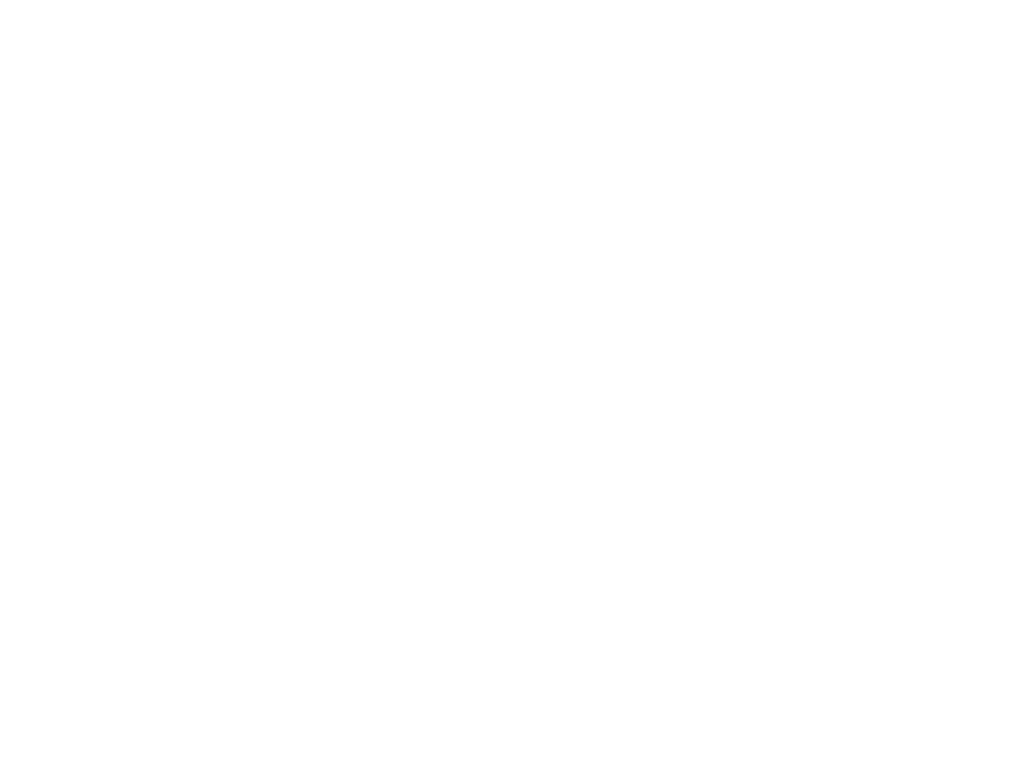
# Model space of a CAD drawing. Header units: millimetres. Extents: x 2063114 to 14983986, y -126020516 to 213791.
# Tile 347 of 656: x 2534398 to 2548549, y -1323709 to -1313368. Entities that reach past the tile are written whole.
import ezdxf

# ---------------------------------------------------------------- set-up
doc = ezdxf.new("R2010")
doc.units = ezdxf.units.MM
doc.styles.add('TIMES', font='times.ttf')
doc.styles.add('размер', font='arial.ttf', dxfattribs={"height": 250})

# ---------------------------------------------------------------- blocks, each defined once
blk = doc.blocks.new('12231')
at = {"color": 7, "insert": (-9796.994, 322526.388), "char_height": 450, "width": 5059.36845, "attachment_point": 1, "style": 'TIMES'}
blk.add_mtext('\\pi101.56599;Закладная деталь \\P\\pi1964.99425;Зд-1', dxfattribs=at)
blk = doc.blocks.new('14641')
at = {"color": 7, "insert": (4258.89, 322537.724), "char_height": 450, "width": 5059.36845, "attachment_point": 1, "style": 'TIMES'}
blk.add_mtext('\\pi101.56599;Закладная деталь \\P\\pi1938.22785;Зд-2', dxfattribs=at)

msp = doc.modelspace()

# ---------------------------------------------------------------- block references
for name, p in [('12231', (2334257.30246, -1641749.7244)), ('14641', (2334610.86494, -1641749.7244))]:
    msp.add_blockref(name, p)

# ---------------------------------------------------------------- texts
at = {"lineweight": 25, "ltscale": 500, "insert": (2360270.7872, -1313402.13893), "char_height": 300, "attachment_point": 1, "style": 'размер'}
msp.add_mtext_dynamic_manual_height_columns('\\pi-600,l600;{\\fTimes New Roman|b0|i0|c204|p18;1.^IОснованием фундаментов будет служить гравийная подготовка толщиной 100 мм, на 100 мм шире подошвы с каждой стороны, пролитая битумом до насыщения\\fTimes New Roman|b0|i0|c0|p18;.\\P\\fTimes New Roman|b0|i0|c204|p18;2.^IПоверхности фундаментов соприкасающиеся с грунтом оклеить одним слоем изолом маркой ТПП - \\fTimes New Roman|b0|i0|c0|p18;t = 3 \\fTimes New Roman|b0|i0|c204|p18;мм .}', width=19000, gutter_width=1250, heights=[0], dxfattribs=at)
at = {"color": 7, "char_height": 300, "attachment_point": 1, "style": 'TIMES'}
for s, insert, width in [('\\pi9.72;Фасонный элемент \\P\\pi832.827;Фэ-1 М1:5', (2363036.43098, -1315255.3951), 4368.1214529), ('\\pi335.89077;Анкерный болт \\P\\pi700.45458;Ан-1 М1:10', (2367275.08501, -1315299.68486), 3599.7555876)]:
    msp.add_mtext(s, dxfattribs=dict(at, insert=insert, width=width))

doc.saveas('drawing.dxf')
